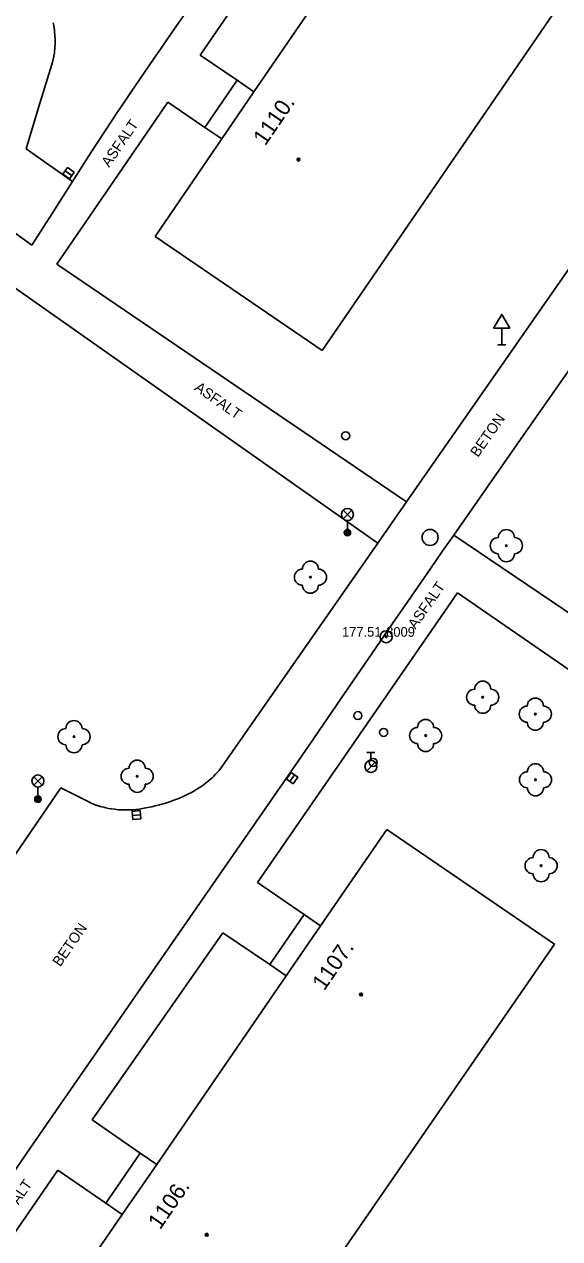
# Model space of a CAD drawing. Extents: x -539515 to -538098, y -1182060 to -1180157.
# Drawn here: x -538886.7 to -538853.4, y -1181299.9 to -1181224.5 of the extents above; entities that cross this region are included whole.
import ezdxf

# ---------------------------------------------------------------- set-up
doc = ezdxf.new("R2010")
doc.units = 0
for name, color, linetype in [('Vrstva 1', 7, 'Continuous'), ('Vrstva 13', 7, 'Continuous'), ('Vrstva 21', 7, 'Continuous'), ('Vrstva 22', 7, 'Continuous'), ('Vrstva 23', 7, 'Continuous'), ('Vrstva 27', 7, 'Continuous'), ('Vrstva 28', 7, 'Continuous'), ('Vrstva 31', 7, 'Continuous'), ('Vrstva 33', 7, 'Continuous'), ('Vrstva 34', 7, 'Continuous'), ('Vrstva 39', 7, 'Continuous'), ('Vrstva 40', 7, 'Continuous'), ('Vrstva 47', 7, 'Continuous'), ('Vrstva 88', 7, 'Continuous')]:
    doc.layers.add(name, color=color, linetype=linetype)

msp = doc.modelspace()

# ---------------------------------------------------------------- linework, layer by layer
at = {"layer": 'Vrstva 1'}
for p, q in [((-538837.41, -1181199.92), (-538868.14, -1181244.73)), ((-538873.425, -1181227.931), (-538875.43, -1181230.86)), ((-538872.38, -1181228.646), (-538873.425, -1181227.931)), ((-538874.385, -1181231.575), (-538875.43, -1181230.86)), ((-538868.14, -1181244.73), (-538878.53, -1181237.63)), ((-538864.13, -1181274.5), (-538868.238, -1181280.476)), ((-538864.13, -1181274.5), (-538853.7, -1181281.61)), ((-538869.256, -1181279.776), (-538871.39, -1181282.88)), ((-538868.238, -1181280.476), (-538869.256, -1181279.776)), ((-538870.373, -1181283.58), (-538868.238, -1181280.476)), ((-538853.7, -1181281.61), (-538894.91, -1181341.37)), ((-538870.373, -1181283.58), (-538878.429, -1181295.298)), ((-538870.373, -1181283.58), (-538871.39, -1181282.88)), ((-538881.585, -1181297.709), (-538879.446, -1181294.598)), ((-538878.429, -1181295.298), (-538879.446, -1181294.598)), ((-538880.567, -1181298.409), (-538878.429, -1181295.298)), ((-538880.567, -1181298.409), (-538881.585, -1181297.709)), ((-538880.567, -1181298.409), (-538888.883, -1181310.505))]:
    msp.add_line(p, q, dxfattribs=at)
for points in [[(-538872.38, -1181228.646), (-538864.214, -1181216.716)], [(-538874.385, -1181231.575), (-538872.38, -1181228.646)], [(-538878.53, -1181237.63), (-538874.385, -1181231.575)]]:
    msp.add_lwpolyline(points, dxfattribs=at)
at = {"layer": 'Vrstva 13'}
for p, q in [((-538875.72, -1181226.36), (-538867.52, -1181214.36)), ((-538873.425, -1181227.931), (-538875.72, -1181226.36)), ((-538884.64, -1181239.35), (-538877.74, -1181229.3)), ((-538877.74, -1181229.3), (-538875.43, -1181230.86)), ((-538902.52, -1181230.08), (-538864.69, -1181256.7)), ((-538886.55, -1181232.18), (-538883.67, -1181234.22)), ((-538891.622, -1181234.266), (-538886.18, -1181238.18)), ((-538884.64, -1181239.35), (-538862.89, -1181254.12)), ((-538859.96, -1181256.19), (-538849.272, -1181263.431)), ((-538859.73, -1181259.79), (-538872.16, -1181277.78)), ((-538830.3, -1181280.04), (-538859.73, -1181259.79)), ((-538872.16, -1181277.78), (-538869.256, -1181279.776)), ((-538882.44, -1181292.54), (-538874.32, -1181280.91)), ((-538874.32, -1181280.91), (-538871.39, -1181282.88)), ((-538882.44, -1181292.54), (-538879.446, -1181294.598)), ((-538892.89, -1181307.75), (-538884.58, -1181295.65)), ((-538881.585, -1181297.709), (-538884.58, -1181295.65))]:
    msp.add_line(p, q, dxfattribs=at)
at = {"layer": 'Vrstva 21'}
for radius in [0.375, 0.05]:
    msp.add_circle((-538864.16, -1181262.51), radius, dxfattribs=at)
at = {"layer": 'Vrstva 22'}
for centre in [(-538856.69, -1181256.85), (-538868.87, -1181258.81), (-538858.16, -1181266.27), (-538854.89, -1181267.32), (-538883.57, -1181268.72), (-538861.71, -1181268.65), (-538879.64, -1181271.18), (-538854.88, -1181271.4), (-538854.53, -1181276.74)]:
    msp.add_circle(centre, 0.05, dxfattribs=at)
for centre, start, end in [((-538857.19, -1181256.85), 90, 270), ((-538856.69, -1181256.35), 0, 180), ((-538856.19, -1181256.85), 270, 90), ((-538868.87, -1181258.31), 0, 180), ((-538856.69, -1181257.35), 180, 0), ((-538869.37, -1181258.81), 90, 270), ((-538868.37, -1181258.81), 270, 90), ((-538868.87, -1181259.31), 180, 0), ((-538858.16, -1181265.77), 0, 180), ((-538858.66, -1181266.27), 90, 270), ((-538857.66, -1181266.27), 270, 90), ((-538858.16, -1181266.77), 180, 0), ((-538855.39, -1181267.32), 90, 270), ((-538854.89, -1181266.82), 0, 180), ((-538854.39, -1181267.32), 270, 90), ((-538883.57, -1181268.22), 0, 180), ((-538861.71, -1181268.15), 0, 180), ((-538884.07, -1181268.72), 90, 270), ((-538883.07, -1181268.72), 270, 90), ((-538862.21, -1181268.65), 90, 270), ((-538861.21, -1181268.65), 270, 90), ((-538854.89, -1181267.82), 180, 0), ((-538883.57, -1181269.22), 180, 0), ((-538861.71, -1181269.15), 180, 0), ((-538880.14, -1181271.18), 90, 270), ((-538879.64, -1181270.68), 0, 180), ((-538879.14, -1181271.18), 270, 90), ((-538854.88, -1181270.9), 0, 180), ((-538855.38, -1181271.4), 90, 270), ((-538854.38, -1181271.4), 270, 90), ((-538879.64, -1181271.68), 180, 0), ((-538854.88, -1181271.9), 180, 0), ((-538854.53, -1181276.24), 0, 180), ((-538855.03, -1181276.74), 90, 270), ((-538854.03, -1181276.74), 270, 90), ((-538854.53, -1181277.24), 180, 0)]:
    msp.add_arc(centre, 0.5, start, end, dxfattribs=at)
at = {"layer": 'Vrstva 27'}
for p, q in [((-538884.114, -1181233.555), (-538883.706, -1181233.845)), ((-538870.146, -1181271.504), (-538869.862, -1181271.092)), ((-538879.939, -1181273.612), (-538879.441, -1181273.568))]:
    msp.add_line(p, q, dxfattribs=at)
for points in [[(-538884.259, -1181233.76), (-538883.85, -1181234.049), (-538883.561, -1181233.64), (-538883.97, -1181233.351)], [(-538869.94, -1181271.646), (-538869.656, -1181271.234), (-538870.068, -1181270.95), (-538870.352, -1181271.362)], [(-538879.917, -1181273.861), (-538879.419, -1181273.817), (-538879.463, -1181273.319), (-538879.961, -1181273.363)]]:
    msp.add_lwpolyline(points, close=True, dxfattribs=at)
msp.add_circle((-538861.43, -1181256.34), 0.5, dxfattribs=at)
at = {"layer": 'Vrstva 28'}
for p, q in [((-538865.36, -1181269.695), (-538864.86, -1181269.695)), ((-538865.11, -1181270.195), (-538865.11, -1181269.695)), ((-538865.368, -1181270.842), (-538864.838, -1181270.312))]:
    msp.add_line(p, q, dxfattribs=at)
for centre, radius in [((-538865.92, -1181267.41), 0.25), ((-538865.11, -1181270.57), 0.375), ((-538864.97, -1181270.32), 0.25)]:
    msp.add_circle(centre, radius, dxfattribs=at)
at = {"layer": 'Vrstva 31'}
for centre in [(-538866.68, -1181250.02), (-538864.32, -1181268.46)]:
    msp.add_circle(centre, 0.25, dxfattribs=at)
at = {"layer": 'Vrstva 33'}
for p, q in [((-538866.835, -1181255.18), (-538866.305, -1181254.65)), ((-538866.835, -1181254.65), (-538866.305, -1181255.18)), ((-538866.57, -1181255.29), (-538866.57, -1181256.04)), ((-538886.075, -1181271.74), (-538885.545, -1181271.21)), ((-538886.075, -1181271.21), (-538885.545, -1181271.74)), ((-538885.81, -1181271.85), (-538885.81, -1181272.6))]:
    msp.add_line(p, q, dxfattribs=at)
for centre, radius in [((-538866.57, -1181254.915), 0.375), ((-538866.57, -1181256.04), 0.2), ((-538866.57, -1181256.04), 0.145), ((-538866.57, -1181256.04), 0.0876), ((-538885.81, -1181271.475), 0.375), ((-538885.81, -1181272.6), 0.2), ((-538885.81, -1181272.6), 0.145), ((-538885.81, -1181272.6), 0.0876)]:
    msp.add_circle(centre, radius, dxfattribs=at)
at = {"layer": 'Vrstva 34'}
for p, q in [((-538856.98, -1181243.342), (-538856.98, -1181244.36)), ((-538857.23, -1181244.36), (-538856.73, -1181244.36))]:
    msp.add_line(p, q, dxfattribs=at)
msp.add_lwpolyline([(-538857.48, -1181243.342), (-538856.48, -1181243.342), (-538856.98, -1181242.476)], close=True, dxfattribs=at)
at = {"layer": 'Vrstva 39'}
for centre, radius in [((-538869.612, -1181232.86), 0.09), ((-538869.612, -1181232.86), 0.0398), ((-538865.726, -1181284.744), 0.09), ((-538865.726, -1181284.744), 0.0398), ((-538875.317, -1181299.672), 0.09), ((-538875.317, -1181299.672), 0.0398)]:
    msp.add_circle(centre, radius, dxfattribs=at)
at = {"layer": 'Vrstva 88'}
for p, q in [((-538852.117, -1181238.682), (-538857.505, -1181246.4)), ((-538856.345, -1181251.018), (-538852.73, -1181245.845)), ((-538857.505, -1181246.4), (-538862.89, -1181254.12)), ((-538859.96, -1181256.19), (-538856.345, -1181251.018)), ((-538864.69, -1181256.7), (-538869.514, -1181263.62)), ((-538869.514, -1181263.62), (-538874.34, -1181270.54)), ((-538892.84, -1181284.195), (-538884.38, -1181271.91)), ((-538879.597, -1181284.617), (-538874.915, -1181277.871)), ((-538882.717, -1181289.115), (-538879.597, -1181284.617)), ((-538884.498, -1181291.687), (-538882.717, -1181289.115))]:
    msp.add_line(p, q, dxfattribs=at)
for points in [[(-538872.711, -1181218.197), (-538874.12, -1181220.173), (-538875.348, -1181221.906), (-538876.418, -1181223.425), (-538877.349, -1181224.758), (-538878.159, -1181225.927)], [(-538884.863, -1181224.357), (-538884.832, -1181224.522), (-538884.807, -1181224.677), (-538884.787, -1181224.823), (-538884.771, -1181224.959), (-538884.759, -1181225.087), (-538884.751, -1181225.207), (-538884.745, -1181225.319), (-538884.741, -1181225.528), (-538884.743, -1181225.71), (-538884.75, -1181225.869), (-538884.761, -1181226.006), (-538884.773, -1181226.126), (-538884.786, -1181226.23), (-538884.814, -1181226.411), (-538884.839, -1181226.546), (-538884.861, -1181226.645)], [(-538878.159, -1181225.927), (-538878.864, -1181226.952), (-538879.478, -1181227.852), (-538880.013, -1181228.641), (-538880.478, -1181229.332), (-538880.884, -1181229.939), (-538881.589, -1181231.003), (-538882.115, -1181231.804), (-538882.507, -1181232.406), (-538883.091, -1181233.311), (-538883.67, -1181234.22)], [(-538884.861, -1181226.645), (-538884.898, -1181226.794), (-538884.94, -1181226.94), (-538885.745, -1181229.56), (-538886.55, -1181232.18)], [(-538883.67, -1181234.22), (-538884.925, -1181236.2), (-538886.18, -1181238.18)], [(-538862.89, -1181254.12), (-538863.79, -1181255.41), (-538864.69, -1181256.7)], [(-538863.768, -1181261.692), (-538862.82, -1181260.314), (-538861.393, -1181258.25), (-538860.678, -1181257.219), (-538859.96, -1181256.19)], [(-538870.24, -1181271.12), (-538868.954, -1181269.254), (-538866.711, -1181265.984), (-538865.03, -1181263.531), (-538863.768, -1181261.692)], [(-538874.34, -1181270.54), (-538874.444, -1181270.682), (-538874.55, -1181270.816), (-538874.658, -1181270.942), (-538874.766, -1181271.061), (-538874.875, -1181271.172), (-538874.985, -1181271.277), (-538875.094, -1181271.376), (-538875.202, -1181271.469), (-538875.31, -1181271.557), (-538875.417, -1181271.639), (-538875.523, -1181271.717), (-538875.627, -1181271.791), (-538875.729, -1181271.86), (-538875.83, -1181271.926), (-538875.929, -1181271.988), (-538876.125, -1181272.103), (-538876.312, -1181272.206), (-538876.49, -1181272.298), (-538876.66, -1181272.381), (-538876.821, -1181272.455), (-538876.974, -1181272.521), (-538877.118, -1181272.58), (-538877.254, -1181272.634), (-538877.511, -1181272.728), (-538877.737, -1181272.805), (-538877.936, -1181272.867), (-538878.111, -1181272.919), (-538878.263, -1181272.961), (-538878.53, -1181273.029), (-538878.729, -1181273.075), (-538878.878, -1181273.107), (-538879.1, -1181273.151), (-538879.32, -1181273.19), (-538879.524, -1181273.221), (-538879.718, -1181273.243), (-538879.902, -1181273.259), (-538880.076, -1181273.269), (-538880.24, -1181273.274), (-538880.395, -1181273.275), (-538880.54, -1181273.272), (-538880.677, -1181273.266), (-538880.805, -1181273.258), (-538880.925, -1181273.248), (-538881.037, -1181273.236), (-538881.246, -1181273.208), (-538881.428, -1181273.177), (-538881.586, -1181273.145), (-538881.723, -1181273.112), (-538881.842, -1181273.081), (-538881.945, -1181273.052), (-538882.124, -1181272.994), (-538882.255, -1181272.947), (-538882.353, -1181272.909), (-538882.496, -1181272.847), (-538882.637, -1181272.78)], [(-538874.915, -1181277.871), (-538872.576, -1181274.497), (-538870.24, -1181271.12)], [(-538882.637, -1181272.78), (-538883.508, -1181272.345), (-538884.38, -1181271.91)], [(-538890.08, -1181299.79), (-538888.847, -1181297.993), (-538886.53, -1181294.628), (-538884.498, -1181291.687)]]:
    msp.add_lwpolyline(points, dxfattribs=at)

# ---------------------------------------------------------------- texts
at = {"layer": 'Vrstva 22'}
msp.add_text('177.51 ', height=0.6, dxfattribs=at).set_placement((-538866.909, -1181262.51))
at = {"layer": 'Vrstva 23'}
msp.add_text('8009', height=0.6, dxfattribs=at).set_placement((-538864.16, -1181262.51))
at = {"layer": 'Vrstva 40'}
for s, rotation, p in [('ASFALT', 55.52779, (-538881.388, -1181233.378)), ('ASFALT', 324.86693, (-538876.13, -1181247.149)), ('BETON', 55.05075, (-538858.454, -1181251.399)), ('ASFALT', 55.35788, (-538862.335, -1181262.088)), ('BETON', 55.23392, (-538884.427, -1181283.058)), ('ASFALT', 55.51962, (-538887.986, -1181299.233))]:
    msp.add_text(s, height=0.65, rotation=rotation, dxfattribs=at).set_placement(p)
at = {"layer": 'Vrstva 47'}
for s, rotation, p in [('1110.', 55.60821, (-538871.679, -1181232.047)), ('1107.', 55.47894, (-538868.011, -1181284.557)), ('1106.', 55.50164, (-538878.218, -1181299.406))]:
    msp.add_text(s, height=1, rotation=rotation, dxfattribs=at).set_placement(p)

doc.saveas('drawing.dxf')
